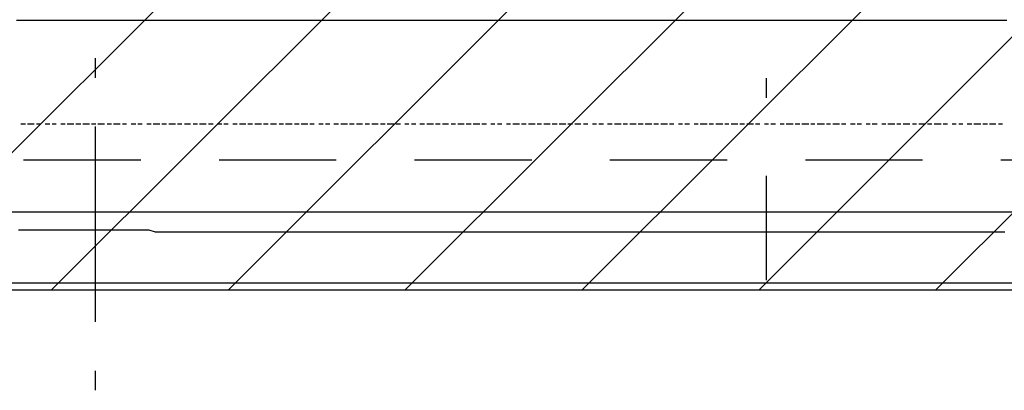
# Model space of a CAD drawing. Extents: x 997 to 109698, y 921 to 94021.
# Tile 333 of 656: x 11553 to 13442, y 44928 to 45640. Entities that reach past the tile are written whole.
import ezdxf

# ---------------------------------------------------------------- set-up
doc = ezdxf.new("R2010")
doc.units = 0
doc.header["$MEASUREMENT"] = 0
for name, color, linetype in [('12', 7, 'CONTINUOUS'), ('28', 7, 'CONTINUOUS'), ('40', 7, 'CONTINUOUS')]:
    doc.layers.add(name, color=color, linetype=linetype)

msp = doc.modelspace()

# ---------------------------------------------------------------- linework, layer by layer
at = {"layer": '12', "color": 5}
for p, q in [((11546.630503, 45638.563401), (11558.630503, 45638.563401)), ((11558.630503, 45638.563401), (11567.630503, 45638.563401)), ((11567.630503, 45638.563401), (11576.630503, 45638.563401)), ((11576.630503, 45638.563401), (11588.630503, 45638.563401)), ((11588.630503, 45638.563401), (11597.630503, 45638.563401)), ((11597.630503, 45638.563401), (11605.630503, 45638.563401)), ((11605.630503, 45638.563401), (11618.630503, 45638.563401)), ((11618.630503, 45638.563401), (11626.630503, 45638.563401)), ((11626.630503, 45638.563401), (11635.630503, 45638.563401)), ((11635.630503, 45638.563401), (11647.630503, 45638.563401)), ((11647.630503, 45638.563401), (11656.630503, 45638.563401)), ((11656.630503, 45638.563401), (11669.630503, 45638.563401)), ((11669.630503, 45638.563401), (11677.630503, 45638.563401)), ((11677.630503, 45638.563401), (11686.630503, 45638.563401)), ((11686.630503, 45638.563401), (11698.630503, 45638.563401)), ((11698.630503, 45638.563401), (11707.630503, 45638.563401)), ((11707.630503, 45638.563401), (11715.630503, 45638.563401)), ((11715.630503, 45638.563401), (11728.630503, 45638.563401)), ((11728.630503, 45638.563401), (11736.630503, 45638.563401)), ((11736.630503, 45638.563401), (11745.630503, 45638.563401)), ((11745.630503, 45638.563401), (11757.630503, 45638.563401)), ((11757.630503, 45638.563401), (11766.630503, 45638.563401)), ((11766.630503, 45638.563401), (11775.630503, 45638.563401)), ((11775.630503, 45638.563401), (11787.630503, 45638.563401)), ((11787.630503, 45638.563401), (11796.630503, 45638.563401)), ((11796.630503, 45638.563401), (11808.630503, 45638.563401)), ((11808.630503, 45638.563401), (11817.630503, 45638.563401)), ((11817.630503, 45638.563401), (11825.630503, 45638.563401)), ((11825.630503, 45638.563401), (11838.630503, 45638.563401)), ((11838.630503, 45638.563401), (11846.630503, 45638.563401)), ((11846.630503, 45638.563401), (11855.630503, 45638.563401)), ((11855.630503, 45638.563401), (11868.630503, 45638.563401)), ((11868.630503, 45638.563401), (11876.630503, 45638.563401)), ((11876.630503, 45638.563401), (11885.630503, 45638.563401)), ((11885.630503, 45638.563401), (11897.630503, 45638.563401)), ((11897.630503, 45638.563401), (11906.630503, 45638.563401)), ((11906.630503, 45638.563401), (11919.630503, 45638.563401)), ((11919.630503, 45638.563401), (11927.630503, 45638.563401)), ((11927.630503, 45638.563401), (11935.630503, 45638.563401)), ((11935.630503, 45638.563401), (11948.630503, 45638.563401)), ((11948.630503, 45638.563401), (11956.630503, 45638.563401)), ((11956.630503, 45638.563401), (11965.630503, 45638.563401)), ((11965.630503, 45638.563401), (11978.630503, 45638.563401)), ((11978.630503, 45638.563401), (11986.630503, 45638.563401)), ((11986.630503, 45638.563401), (11995.630503, 45638.563401)), ((11995.630503, 45638.563401), (12007.630503, 45638.563401)), ((12007.630503, 45638.563401), (12016.630503, 45638.563401)), ((12016.630503, 45638.563401), (12029.630503, 45638.563401)), ((12029.630503, 45638.563401), (12037.630503, 45638.563401)), ((12037.630503, 45638.563401), (12045.630503, 45638.563401)), ((12045.630503, 45638.563401), (12058.630503, 45638.563401)), ((12058.630503, 45638.563401), (12066.630503, 45638.563401)), ((12066.630503, 45638.563401), (12075.630503, 45638.563401)), ((12075.630503, 45638.563401), (12088.630503, 45638.563401)), ((12088.630503, 45638.563401), (12096.630503, 45638.563401)), ((12096.630503, 45638.563401), (12105.630503, 45638.563401)), ((12105.630503, 45638.563401), (12117.630503, 45638.563401)), ((12117.630503, 45638.563401), (12126.630503, 45638.563401)), ((12126.630503, 45638.563401), (12139.630503, 45638.563401)), ((12139.630503, 45638.563401), (12147.630503, 45638.563401)), ((12147.630503, 45638.563401), (12155.630503, 45638.563401)), ((12155.630503, 45638.563401), (12168.630503, 45638.563401)), ((12168.630503, 45638.563401), (12177.630503, 45638.563401)), ((12177.630503, 45638.563401), (12185.630503, 45638.563401)), ((12185.630503, 45638.563401), (12198.630503, 45638.563401)), ((12198.630503, 45638.563401), (12206.630503, 45638.563401)), ((12206.630503, 45638.563401), (12215.630503, 45638.563401)), ((12215.630503, 45638.563401), (12228.630503, 45638.563401)), ((12228.630503, 45638.563401), (12236.630503, 45638.563401)), ((12236.630503, 45638.563401), (12249.630503, 45638.563401)), ((12249.630503, 45638.563401), (12257.630503, 45638.563401)), ((12257.630503, 45638.563401), (12265.630503, 45638.563401)), ((12265.630503, 45638.563401), (12278.630503, 45638.563401)), ((12278.630503, 45638.563401), (12287.630503, 45638.563401)), ((12287.630503, 45638.563401), (12295.630503, 45638.563401)), ((12295.630503, 45638.563401), (12308.630503, 45638.563401)), ((12308.630503, 45638.563401), (12316.630503, 45638.563401)), ((12316.630503, 45638.563401), (12325.630503, 45638.563401)), ((12325.630503, 45638.563401), (12338.630503, 45638.563401)), ((12338.630503, 45638.563401), (12346.630503, 45638.563401)), ((12346.630503, 45638.563401), (12354.630503, 45638.563401)), ((12354.630503, 45638.563401), (12367.630503, 45638.563401)), ((12367.630503, 45638.563401), (12375.630503, 45638.563401)), ((12375.630503, 45638.563401), (12388.630503, 45638.563401)), ((12388.630503, 45638.563401), (12397.630503, 45638.563401)), ((12397.630503, 45638.563401), (12405.630503, 45638.563401)), ((12405.630503, 45638.563401), (12418.630503, 45638.563401)), ((12418.630503, 45638.563401), (12426.630503, 45638.563401)), ((12426.630503, 45638.563401), (12435.630503, 45638.563401)), ((12435.630503, 45638.563401), (12448.630503, 45638.563401)), ((12448.630503, 45638.563401), (12456.630503, 45638.563401)), ((12456.630503, 45638.563401), (12464.630503, 45638.563401)), ((12464.630503, 45638.563401), (12477.630503, 45638.563401)), ((12477.630503, 45638.563401), (12486.630503, 45638.563401)), ((12486.630503, 45638.563401), (12498.630503, 45638.563401)), ((12498.630503, 45638.563401), (12507.630503, 45638.563401)), ((12507.630503, 45638.563401), (12515.630503, 45638.563401)), ((12515.630503, 45638.563401), (12528.630503, 45638.563401)), ((12528.630503, 45638.563401), (12537.630503, 45638.563401)), ((12537.630503, 45638.563401), (12545.630503, 45638.563401)), ((12545.630503, 45638.563401), (12558.630503, 45638.563401)), ((12558.630503, 45638.563401), (12566.630503, 45638.563401)), ((12566.630503, 45638.563401), (12574.630503, 45638.563401)), ((12574.630503, 45638.563401), (12587.630503, 45638.563401)), ((12587.630503, 45638.563401), (12596.630503, 45638.563401)), ((12596.630503, 45638.563401), (12608.630503, 45638.563401)), ((12608.630503, 45638.563401), (12617.630503, 45638.563401)), ((12617.630503, 45638.563401), (12625.630503, 45638.563401)), ((12625.630503, 45638.563401), (12638.630503, 45638.563401)), ((12638.630503, 45638.563401), (12647.630503, 45638.563401)), ((12647.630503, 45638.563401), (12655.630503, 45638.563401)), ((12655.630503, 45638.563401), (12668.630503, 45638.563401)), ((12668.630503, 45638.563401), (12676.630503, 45638.563401)), ((12676.630503, 45638.563401), (12684.630503, 45638.563401)), ((12684.630503, 45638.563401), (12697.630503, 45638.563401)), ((12697.630503, 45638.563401), (12706.630503, 45638.563401)), ((12706.630503, 45638.563401), (12718.630503, 45638.563401)), ((12718.630503, 45638.563401), (12727.630503, 45638.563401)), ((12727.630503, 45638.563401), (12735.630503, 45638.563401)), ((12735.630503, 45638.563401), (12748.630503, 45638.563401)), ((12748.630503, 45638.563401), (12757.630503, 45638.563401)), ((12757.630503, 45638.563401), (12765.630503, 45638.563401)), ((12765.630503, 45638.563401), (12778.630503, 45638.563401)), ((12778.630503, 45638.563401), (12786.630503, 45638.563401)), ((12786.630503, 45638.563401), (12795.630503, 45638.563401)), ((12795.630503, 45638.563401), (12807.630503, 45638.563401)), ((12807.630503, 45638.563401), (12816.630503, 45638.563401)), ((12816.630503, 45638.563401), (12828.630503, 45638.563401)), ((12828.630503, 45638.563401), (12837.630503, 45638.563401)), ((12837.630503, 45638.563401), (12846.630503, 45638.563401)), ((12846.630503, 45638.563401), (12858.630503, 45638.563401)), ((12858.630503, 45638.563401), (12867.630503, 45638.563401)), ((12867.630503, 45638.563401), (12875.630503, 45638.563401)), ((12875.630503, 45638.563401), (12888.630503, 45638.563401)), ((12888.630503, 45638.563401), (12896.630503, 45638.563401)), ((12896.630503, 45638.563401), (12905.630503, 45638.563401)), ((12905.630503, 45638.563401), (12917.630503, 45638.563401)), ((12917.630503, 45638.563401), (12926.630503, 45638.563401)), ((12926.630503, 45638.563401), (12934.630503, 45638.563401)), ((12934.630503, 45638.563401), (12947.630503, 45638.563401)), ((12947.630503, 45638.563401), (12956.630503, 45638.563401)), ((12956.630503, 45638.563401), (12968.630503, 45638.563401)), ((12968.630503, 45638.563401), (12977.630503, 45638.563401)), ((12977.630503, 45638.563401), (12985.630503, 45638.563401)), ((12985.630503, 45638.563401), (12998.630503, 45638.563401)), ((12998.630503, 45638.563401), (13006.630503, 45638.563401)), ((13006.630503, 45638.563401), (13015.630503, 45638.563401)), ((13015.630503, 45638.563401), (13027.630503, 45638.563401)), ((13027.630503, 45638.563401), (13036.630503, 45638.563401)), ((13036.630503, 45638.563401), (13044.630503, 45638.563401)), ((13044.630503, 45638.563401), (13057.630503, 45638.563401)), ((13057.630503, 45638.563401), (13066.630503, 45638.563401)), ((13066.630503, 45638.563401), (13078.630503, 45638.563401)), ((13078.630503, 45638.563401), (13087.630503, 45638.563401)), ((13087.630503, 45638.563401), (13096.630503, 45638.563401)), ((13096.630503, 45638.563401), (13108.630503, 45638.563401)), ((13108.630503, 45638.563401), (13116.630503, 45638.563401)), ((13116.630503, 45638.563401), (13125.630503, 45638.563401)), ((13125.630503, 45638.563401), (13137.630503, 45638.563401)), ((13137.630503, 45638.563401), (13146.630503, 45638.563401)), ((13146.630503, 45638.563401), (13155.630503, 45638.563401)), ((13155.630503, 45638.563401), (13167.630503, 45638.563401)), ((13167.630503, 45638.563401), (13176.630503, 45638.563401)), ((13176.630503, 45638.563401), (13188.630503, 45638.563401)), ((13188.630503, 45638.563401), (13197.630503, 45638.563401)), ((13197.630503, 45638.563401), (13206.630503, 45638.563401)), ((13206.630503, 45638.563401), (13218.630503, 45638.563401)), ((13218.630503, 45638.563401), (13226.630503, 45638.563401)), ((13226.630503, 45638.563401), (13235.630503, 45638.563401)), ((13235.630503, 45638.563401), (13247.630503, 45638.563401)), ((13247.630503, 45638.563401), (13256.630503, 45638.563401)), ((13256.630503, 45638.563401), (13265.630503, 45638.563401)), ((13265.630503, 45638.563401), (13277.630503, 45638.563401)), ((13277.630503, 45638.563401), (13286.630503, 45638.563401)), ((13286.630503, 45638.563401), (13298.630503, 45638.563401)), ((13298.630503, 45638.563401), (13307.630503, 45638.563401)), ((13307.630503, 45638.563401), (13316.630503, 45638.563401)), ((13316.630503, 45638.563401), (13328.630503, 45638.563401)), ((13328.630503, 45638.563401), (13336.630503, 45638.563401)), ((13336.630503, 45638.563401), (13345.630503, 45638.563401)), ((13345.630503, 45638.563401), (13358.630503, 45638.563401)), ((13358.630503, 45638.563401), (13366.630503, 45638.563401)), ((13366.630503, 45638.563401), (13375.630503, 45638.563401)), ((13375.630503, 45638.563401), (13387.630503, 45638.563401)), ((13387.630503, 45638.563401), (13396.630503, 45638.563401)), ((13396.630503, 45638.563401), (13409.630503, 45638.563401)), ((13409.630503, 45638.563401), (13417.630503, 45638.563401)), ((13417.630503, 45638.563401), (13425.630503, 45638.563401)), ((13425.630503, 45638.563401), (13438.630503, 45638.563401)), ((13438.630503, 45638.563401), (13446.630503, 45638.563401)), ((11550.630503, 45236.563401), (11563.630503, 45236.563401)), ((11563.630503, 45236.563401), (11571.630503, 45236.563401)), ((11571.630503, 45236.563401), (11580.630503, 45236.563401)), ((11580.630503, 45236.563401), (11592.630503, 45236.563401)), ((11592.630503, 45236.563401), (11601.630503, 45236.563401)), ((11601.630503, 45236.563401), (11614.630503, 45236.563401)), ((11614.630503, 45236.563401), (11622.630503, 45236.563401)), ((11622.630503, 45236.563401), (11631.630503, 45236.563401)), ((11631.630503, 45236.563401), (11643.630503, 45236.563401)), ((11643.630503, 45236.563401), (11652.630503, 45236.563401)), ((11652.630503, 45236.563401), (11660.630503, 45236.563401)), ((11660.630503, 45236.563401), (11673.630503, 45236.563401)), ((11673.630503, 45236.563401), (11681.630503, 45236.563401)), ((11681.630503, 45236.563401), (11690.630503, 45236.563401)), ((11690.630503, 45236.563401), (11702.630503, 45236.563401)), ((11702.630503, 45236.563401), (11711.630503, 45236.563401)), ((11711.630503, 45236.563401), (11724.630503, 45236.563401)), ((11724.630503, 45236.563401), (11732.630503, 45236.563401)), ((11732.630503, 45236.563401), (11741.630503, 45236.563401)), ((11741.630503, 45236.563401), (11753.630503, 45236.563401)), ((11753.630503, 45236.563401), (11762.630503, 45236.563401)), ((11762.630503, 45236.563401), (11770.630503, 45236.563401)), ((11770.630503, 45236.563401), (11783.630503, 45236.563401)), ((11783.630503, 45236.563401), (11791.630503, 45236.563401)), ((11791.630503, 45236.563401), (11800.630503, 45236.563401)), ((11800.630503, 45236.563401), (11812.630503, 45232.563401)), ((11812.630503, 45232.563401), (11821.630503, 45232.563401)), ((11821.630503, 45232.563401), (11834.630503, 45232.563401)), ((11834.630503, 45232.563401), (11842.630503, 45232.563401)), ((11842.630503, 45232.563401), (11851.630503, 45232.563401)), ((11851.630503, 45232.563401), (11863.630503, 45232.563401)), ((11863.630503, 45232.563401), (11872.630503, 45232.563401)), ((11872.630503, 45232.563401), (11880.630503, 45232.563401)), ((11880.630503, 45232.563401), (11893.630503, 45232.563401)), ((11893.630503, 45232.563401), (11901.630503, 45232.563401)), ((11901.630503, 45232.563401), (11910.630503, 45232.563401)), ((11910.630503, 45232.563401), (11923.630503, 45232.563401)), ((11923.630503, 45232.563401), (11931.630503, 45232.563401)), ((11931.630503, 45232.563401), (11940.630503, 45232.563401)), ((11940.630503, 45232.563401), (11952.630503, 45232.563401)), ((11952.630503, 45232.563401), (11961.630503, 45232.563401)), ((11961.630503, 45232.563401), (11974.630503, 45232.563401)), ((11974.630503, 45232.563401), (11982.630503, 45232.563401)), ((11982.630503, 45232.563401), (11990.630503, 45232.563401)), ((11990.630503, 45232.563401), (12003.630503, 45232.563401)), ((12003.630503, 45232.563401), (12011.630503, 45232.563401)), ((12011.630503, 45232.563401), (12020.630503, 45232.563401)), ((12020.630503, 45232.563401), (12033.630503, 45232.563401)), ((12033.630503, 45232.563401), (12041.630503, 45232.563401)), ((12041.630503, 45232.563401), (12050.630503, 45232.563401)), ((12050.630503, 45232.563401), (12062.630503, 45232.563401)), ((12062.630503, 45232.563401), (12071.630503, 45232.563401)), ((12071.630503, 45232.563401), (12084.630503, 45232.563401)), ((12084.630503, 45232.563401), (12092.630503, 45232.563401)), ((12092.630503, 45232.563401), (12100.630503, 45232.563401)), ((12100.630503, 45232.563401), (12113.630503, 45232.563401)), ((12113.630503, 45232.563401), (12121.630503, 45232.563401)), ((12121.630503, 45232.563401), (12130.630503, 45232.563401)), ((12130.630503, 45232.563401), (12143.630503, 45232.563401)), ((12143.630503, 45232.563401), (12151.630503, 45232.563401)), ((12151.630503, 45232.563401), (12160.630503, 45232.563401)), ((12160.630503, 45232.563401), (12172.630503, 45232.563401)), ((12172.630503, 45232.563401), (12181.630503, 45232.563401)), ((12181.630503, 45232.563401), (12194.630503, 45232.563401)), ((12194.630503, 45232.563401), (12202.630503, 45232.563401)), ((12202.630503, 45232.563401), (12210.630503, 45232.563401)), ((12210.630503, 45232.563401), (12223.630503, 45232.563401)), ((12223.630503, 45232.563401), (12232.630503, 45232.563401)), ((12232.630503, 45232.563401), (12240.630503, 45232.563401)), ((12240.630503, 45232.563401), (12253.630503, 45232.563401)), ((12253.630503, 45232.563401), (12261.630503, 45232.563401)), ((12261.630503, 45232.563401), (12270.630503, 45232.563401)), ((12270.630503, 45232.563401), (12283.630503, 45232.563401)), ((12283.630503, 45232.563401), (12291.630503, 45232.563401)), ((12291.630503, 45232.563401), (12304.630503, 45232.563401)), ((12304.630503, 45232.563401), (12312.630503, 45232.563401)), ((12312.630503, 45232.563401), (12320.630503, 45232.563401)), ((12320.630503, 45232.563401), (12333.630503, 45232.563401)), ((12333.630503, 45232.563401), (12342.630503, 45232.563401)), ((12342.630503, 45232.563401), (12350.630503, 45232.563401)), ((12350.630503, 45232.563401), (12363.630503, 45232.563401)), ((12363.630503, 45232.563401), (12371.630503, 45232.563401)), ((12371.630503, 45232.563401), (12380.630503, 45232.563401)), ((12380.630503, 45232.563401), (12393.630503, 45232.563401)), ((12393.630503, 45232.563401), (12401.630503, 45232.563401)), ((12401.630503, 45232.563401), (12414.630503, 45232.563401)), ((12414.630503, 45232.563401), (12422.630503, 45232.563401)), ((12422.630503, 45232.563401), (12430.630503, 45232.563401)), ((12430.630503, 45232.563401), (12443.630503, 45232.563401)), ((12443.630503, 45232.563401), (12452.630503, 45232.563401)), ((12452.630503, 45232.563401), (12460.630503, 45232.563401)), ((12460.630503, 45232.563401), (12473.630503, 45232.563401)), ((12473.630503, 45232.563401), (12482.630503, 45232.563401)), ((12482.630503, 45232.563401), (12490.630503, 45232.563401)), ((12490.630503, 45232.563401), (12503.630503, 45232.563401)), ((12503.630503, 45232.563401), (12511.630503, 45232.563401)), ((12511.630503, 45232.563401), (12524.630503, 45232.563401)), ((12524.630503, 45232.563401), (12532.630503, 45232.563401)), ((12532.630503, 45232.563401), (12541.630503, 45232.563401)), ((12541.630503, 45232.563401), (12553.630503, 45232.563401)), ((12553.630503, 45232.563401), (12562.630503, 45232.563401)), ((12562.630503, 45232.563401), (12570.630503, 45232.563401)), ((12570.630503, 45232.563401), (12583.630503, 45232.563401)), ((12583.630503, 45232.563401), (12592.630503, 45232.563401)), ((12592.630503, 45232.563401), (12600.630503, 45232.563401)), ((12600.630503, 45232.563401), (12613.630503, 45232.563401)), ((12613.630503, 45232.563401), (12621.630503, 45232.563401)), ((12621.630503, 45232.563401), (12629.630503, 45232.563401)), ((12629.630503, 45232.563401), (12642.630503, 45232.563401)), ((12642.630503, 45232.563401), (12651.630503, 45232.563401)), ((12651.630503, 45232.563401), (12663.630503, 45232.563401)), ((12663.630503, 45232.563401), (12672.630503, 45232.563401)), ((12672.630503, 45232.563401), (12680.630503, 45232.563401)), ((12680.630503, 45232.563401), (12693.630503, 45232.563401)), ((12693.630503, 45232.563401), (12702.630503, 45232.563401)), ((12702.630503, 45232.563401), (12710.630503, 45232.563401)), ((12710.630503, 45232.563401), (12723.630503, 45232.563401)), ((12723.630503, 45232.563401), (12731.630503, 45232.563401)), ((12731.630503, 45232.563401), (12739.630503, 45232.563401)), ((12739.630503, 45232.563401), (12752.630503, 45232.563401)), ((12752.630503, 45232.563401), (12761.630503, 45232.563401)), ((12761.630503, 45232.563401), (12773.630503, 45232.563401)), ((12773.630503, 45232.563401), (12782.630503, 45232.563401)), ((12782.630503, 45232.563401), (12791.630503, 45232.563401)), ((12791.630503, 45232.563401), (12803.630503, 45232.563401)), ((12803.630503, 45232.563401), (12812.630503, 45232.563401)), ((12812.630503, 45232.563401), (12820.630503, 45232.563401)), ((12820.630503, 45232.563401), (12833.630503, 45232.563401)), ((12833.630503, 45232.563401), (12841.630503, 45232.563401)), ((12841.630503, 45232.563401), (12850.630503, 45232.563401)), ((12850.630503, 45232.563401), (12862.630503, 45232.563401)), ((12862.630503, 45232.563401), (12871.630503, 45232.563401)), ((12871.630503, 45232.563401), (12883.630503, 45232.563401)), ((12883.630503, 45232.563401), (12892.630503, 45232.563401)), ((12892.630503, 45232.563401), (12901.630503, 45232.563401)), ((12901.630503, 45232.563401), (12913.630503, 45232.563401)), ((12913.630503, 45232.563401), (12922.630503, 45232.563401)), ((12922.630503, 45232.563401), (12930.630503, 45232.563401)), ((12930.630503, 45232.563401), (12943.630503, 45232.563401)), ((12943.630503, 45232.563401), (12951.630503, 45232.563401)), ((12951.630503, 45232.563401), (12960.630503, 45232.563401)), ((12960.630503, 45232.563401), (12972.630503, 45232.563401)), ((12972.630503, 45232.563401), (12981.630503, 45232.563401)), ((12981.630503, 45232.563401), (12993.630503, 45232.563401)), ((12993.630503, 45232.563401), (13002.630503, 45232.563401)), ((13002.630503, 45232.563401), (13011.630503, 45232.563401)), ((13011.630503, 45232.563401), (13023.630503, 45232.563401)), ((13023.630503, 45232.563401), (13032.630503, 45232.563401)), ((13032.630503, 45232.563401), (13040.630503, 45232.563401)), ((13040.630503, 45232.563401), (13053.630503, 45232.563401)), ((13053.630503, 45232.563401), (13061.630503, 45232.563401)), ((13061.630503, 45232.563401), (13070.630503, 45232.563401)), ((13070.630503, 45232.563401), (13082.630503, 45232.563401)), ((13082.630503, 45232.563401), (13091.630503, 45232.563401)), ((13091.630503, 45232.563401), (13104.630503, 45232.563401)), ((13104.630503, 45232.563401), (13112.630503, 45232.563401)), ((13112.630503, 45232.563401), (13121.630503, 45232.563401)), ((13121.630503, 45232.563401), (13133.630503, 45232.563401)), ((13133.630503, 45232.563401), (13142.630503, 45232.563401)), ((13142.630503, 45232.563401), (13151.630503, 45232.563401)), ((13151.630503, 45232.563401), (13163.630503, 45232.563401)), ((13163.630503, 45232.563401), (13171.630503, 45232.563401)), ((13171.630503, 45232.563401), (13180.630503, 45232.563401)), ((13180.630503, 45232.563401), (13192.630503, 45232.563401)), ((13192.630503, 45232.563401), (13201.630503, 45232.563401)), ((13201.630503, 45232.563401), (13210.630503, 45232.563401)), ((13210.630503, 45232.563401), (13222.630503, 45232.563401)), ((13222.630503, 45232.563401), (13231.630503, 45232.563401)), ((13231.630503, 45232.563401), (13243.630503, 45232.563401)), ((13243.630503, 45232.563401), (13252.630503, 45232.563401)), ((13252.630503, 45232.563401), (13260.630503, 45232.563401)), ((13260.630503, 45232.563401), (13273.630503, 45232.563401)), ((13273.630503, 45232.563401), (13281.630503, 45232.563401)), ((13281.630503, 45232.563401), (13290.630503, 45232.563401)), ((13290.630503, 45232.563401), (13302.630503, 45232.563401)), ((13302.630503, 45232.563401), (13311.630503, 45232.563401)), ((13311.630503, 45232.563401), (13320.630503, 45232.563401)), ((13320.630503, 45232.563401), (13332.630503, 45232.563401)), ((13332.630503, 45232.563401), (13341.630503, 45232.563401)), ((13341.630503, 45232.563401), (13349.630503, 45232.563401)), ((13349.630503, 45232.563401), (13362.630503, 45232.563401)), ((13362.630503, 45232.563401), (13370.630503, 45232.563401)), ((13370.630503, 45232.563401), (13379.630503, 45232.563401)), ((13379.630503, 45232.563401), (13391.630503, 45232.563401)), ((13391.630503, 45232.563401), (13400.630503, 45232.563401)), ((13400.630503, 45232.563401), (13413.630503, 45232.563401)), ((13413.630503, 45232.563401), (13421.630503, 45232.563401)), ((13421.630503, 45232.563401), (13430.630503, 45232.563401)), ((13430.630503, 45232.563401), (13442.630503, 45232.563401))]:
    msp.add_line(p, q, dxfattribs=at)
at = {"layer": '12', "color": 1}
for p, q in [((11554.630503, 45439.563401), (11563.630503, 45439.563401)), ((11567.630503, 45439.563401), (11580.630503, 45439.563401)), ((11584.630503, 45439.563401), (11592.630503, 45439.563401)), ((11601.630503, 45439.563401), (11610.630503, 45439.563401)), ((11614.630503, 45439.563401), (11622.630503, 45439.563401)), ((11631.630503, 45439.563401), (11639.630503, 45439.563401)), ((11643.630503, 45439.563401), (11656.630503, 45439.563401)), ((11660.630503, 45439.563401), (11669.630503, 45439.563401)), ((11673.630503, 45439.563401), (11686.630503, 45439.563401)), ((11690.630503, 45439.563401), (11698.630503, 45439.563401)), ((11702.630503, 45439.563401), (11715.630503, 45439.563401)), ((11720.630503, 45439.563401), (11728.630503, 45439.563401)), ((11732.630503, 45439.563401), (11745.630503, 45439.563401)), ((11749.630503, 45439.563401), (11757.630503, 45439.563401)), ((11766.630503, 45439.563401), (11775.630503, 45439.563401)), ((11779.630503, 45439.563401), (11787.630503, 45439.563401)), ((11796.630503, 45439.563401), (11804.630503, 45439.563401)), ((11808.630503, 45439.563401), (11821.630503, 45439.563401)), ((11825.630503, 45439.563401), (11834.630503, 45439.563401)), ((11838.630503, 45439.563401), (11851.630503, 45439.563401)), ((11855.630503, 45439.563401), (11863.630503, 45439.563401)), ((11868.630503, 45439.563401), (11880.630503, 45439.563401)), ((11885.630503, 45439.563401), (11893.630503, 45439.563401)), ((11897.630503, 45439.563401), (11910.630503, 45439.563401)), ((11914.630503, 45439.563401), (11923.630503, 45439.563401)), ((11931.630503, 45439.563401), (11940.630503, 45439.563401)), ((11944.630503, 45439.563401), (11952.630503, 45439.563401)), ((11961.630503, 45439.563401), (11969.630503, 45439.563401)), ((11974.630503, 45439.563401), (11986.630503, 45439.563401)), ((11990.630503, 45439.563401), (11999.630503, 45439.563401)), ((12003.630503, 45439.563401), (12016.630503, 45439.563401)), ((12020.630503, 45439.563401), (12029.630503, 45439.563401)), ((12033.630503, 45439.563401), (12045.630503, 45439.563401)), ((12050.630503, 45439.563401), (12058.630503, 45439.563401)), ((12062.630503, 45439.563401), (12075.630503, 45439.563401)), ((12079.630503, 45439.563401), (12088.630503, 45439.563401)), ((12092.630503, 45439.563401), (12105.630503, 45439.563401)), ((12109.630503, 45439.563401), (12117.630503, 45439.563401)), ((12126.630503, 45439.563401), (12134.630503, 45439.563401)), ((12139.630503, 45439.563401), (12147.630503, 45439.563401)), ((12155.630503, 45439.563401), (12164.630503, 45439.563401)), ((12168.630503, 45439.563401), (12181.630503, 45439.563401)), ((12185.630503, 45439.563401), (12194.630503, 45439.563401)), ((12198.630503, 45439.563401), (12210.630503, 45439.563401)), ((12215.630503, 45439.563401), (12223.630503, 45439.563401)), ((12228.630503, 45439.563401), (12240.630503, 45439.563401)), ((12244.630503, 45439.563401), (12253.630503, 45439.563401)), ((12257.630503, 45439.563401), (12270.630503, 45439.563401)), ((12274.630503, 45439.563401), (12283.630503, 45439.563401)), ((12291.630503, 45439.563401), (12299.630503, 45439.563401)), ((12304.630503, 45439.563401), (12312.630503, 45439.563401)), ((12320.630503, 45439.563401), (12329.630503, 45439.563401)), ((12333.630503, 45439.563401), (12346.630503, 45439.563401)), ((12350.630503, 45439.563401), (12359.630503, 45439.563401)), ((12363.630503, 45439.563401), (12375.630503, 45439.563401)), ((12380.630503, 45439.563401), (12388.630503, 45439.563401)), ((12393.630503, 45439.563401), (12405.630503, 45439.563401)), ((12409.630503, 45439.563401), (12418.630503, 45439.563401)), ((12422.630503, 45439.563401), (12435.630503, 45439.563401)), ((12439.630503, 45439.563401), (12448.630503, 45439.563401)), ((12456.630503, 45439.563401), (12464.630503, 45439.563401)), ((12469.630503, 45439.563401), (12477.630503, 45439.563401)), ((12486.630503, 45439.563401), (12494.630503, 45439.563401)), ((12498.630503, 45439.563401), (12511.630503, 45439.563401)), ((12515.630503, 45439.563401), (12524.630503, 45439.563401)), ((12528.630503, 45439.563401), (12541.630503, 45439.563401)), ((12545.630503, 45439.563401), (12553.630503, 45439.563401)), ((12558.630503, 45439.563401), (12570.630503, 45439.563401)), ((12574.630503, 45439.563401), (12583.630503, 45439.563401)), ((12587.630503, 45439.563401), (12600.630503, 45439.563401)), ((12604.630503, 45439.563401), (12613.630503, 45439.563401)), ((12617.630503, 45439.563401), (12629.630503, 45439.563401)), ((12634.630503, 45439.563401), (12642.630503, 45439.563401)), ((12651.630503, 45439.563401), (12659.630503, 45439.563401)), ((12663.630503, 45439.563401), (12672.630503, 45439.563401)), ((12680.630503, 45439.563401), (12689.630503, 45439.563401)), ((12693.630503, 45439.563401), (12706.630503, 45439.563401)), ((12710.630503, 45439.563401), (12718.630503, 45439.563401)), ((12723.630503, 45439.563401), (12735.630503, 45439.563401)), ((12739.630503, 45439.563401), (12748.630503, 45439.563401)), ((12752.630503, 45439.563401), (12765.630503, 45439.563401)), ((12769.630503, 45439.563401), (12778.630503, 45439.563401)), ((12782.630503, 45439.563401), (12795.630503, 45439.563401)), ((12799.630503, 45439.563401), (12807.630503, 45439.563401)), ((12816.630503, 45439.563401), (12824.630503, 45439.563401)), ((12828.630503, 45439.563401), (12837.630503, 45439.563401)), ((12846.630503, 45439.563401), (12854.630503, 45439.563401)), ((12858.630503, 45439.563401), (12871.630503, 45439.563401)), ((12875.630503, 45439.563401), (12883.630503, 45439.563401)), ((12888.630503, 45439.563401), (12901.630503, 45439.563401)), ((12905.630503, 45439.563401), (12913.630503, 45439.563401)), ((12917.630503, 45439.563401), (12930.630503, 45439.563401)), ((12934.630503, 45439.563401), (12943.630503, 45439.563401)), ((12947.630503, 45439.563401), (12960.630503, 45439.563401)), ((12964.630503, 45439.563401), (12972.630503, 45439.563401)), ((12981.630503, 45439.563401), (12989.630503, 45439.563401)), ((12993.630503, 45439.563401), (13002.630503, 45439.563401)), ((13011.630503, 45439.563401), (13019.630503, 45439.563401)), ((13023.630503, 45439.563401), (13036.630503, 45439.563401)), ((13040.630503, 45439.563401), (13049.630503, 45439.563401)), ((13053.630503, 45439.563401), (13066.630503, 45439.563401)), ((13070.630503, 45439.563401), (13078.630503, 45439.563401)), ((13082.630503, 45439.563401), (13096.630503, 45439.563401)), ((13100.630503, 45439.563401), (13108.630503, 45439.563401)), ((13112.630503, 45439.563401), (13125.630503, 45439.563401)), ((13129.630503, 45439.563401), (13137.630503, 45439.563401)), ((13146.630503, 45439.563401), (13155.630503, 45439.563401)), ((13159.630503, 45439.563401), (13167.630503, 45439.563401)), ((13176.630503, 45439.563401), (13184.630503, 45439.563401)), ((13188.630503, 45439.563401), (13197.630503, 45439.563401)), ((13206.630503, 45439.563401), (13214.630503, 45439.563401)), ((13218.630503, 45439.563401), (13231.630503, 45439.563401)), ((13235.630503, 45439.563401), (13243.630503, 45439.563401)), ((13247.630503, 45439.563401), (13260.630503, 45439.563401)), ((13265.630503, 45439.563401), (13273.630503, 45439.563401)), ((13277.630503, 45439.563401), (13290.630503, 45439.563401)), ((13294.630503, 45439.563401), (13302.630503, 45439.563401)), ((13307.630503, 45439.563401), (13320.630503, 45439.563401)), ((13324.630503, 45439.563401), (13332.630503, 45439.563401)), ((13341.630503, 45439.563401), (13349.630503, 45439.563401)), ((13354.630503, 45439.563401), (13362.630503, 45439.563401)), ((13370.630503, 45439.563401), (13379.630503, 45439.563401)), ((13383.630503, 45439.563401), (13396.630503, 45439.563401)), ((13400.630503, 45439.563401), (13409.630503, 45439.563401)), ((13413.630503, 45439.563401), (13425.630503, 45439.563401)), ((13430.630503, 45439.563401), (13438.630503, 45439.563401))]:
    msp.add_line(p, q, dxfattribs=at)
at = {"layer": '12', "color": 24}
for p, q in [((11560.136202, 45370.953237), (11785.136202, 45370.953237)), ((11935.136202, 45370.953237), (12160.136202, 45370.953237)), ((12310.136202, 45370.953237), (12535.136202, 45370.953237)), ((12685.136202, 45370.953237), (12910.136202, 45370.953237)), ((13060.136202, 45370.953237), (13285.136202, 45370.953237)), ((13435.136202, 45370.953237), (13660.136202, 45370.953237)), ((7522.636198, 45270.953237), (15072.636205, 45270.953237))]:
    msp.add_line(p, q, dxfattribs=at)
at = {"layer": '12', "color": 44}
msp.add_line((7653.623868, 45134.563401), (13849.630503, 45134.563401), dxfattribs=at)
at = {"layer": '28', "color": 2}
for p, q in [((11273.570726, 45120.658275), (24838.867688, 58685.955237)), ((11612.981981, 45120.658275), (25178.278943, 58685.955237)), ((11952.393236, 45120.658275), (25517.690198, 58685.955237)), ((12291.80449, 45120.658275), (25857.101453, 58685.955237)), ((12631.215745, 45120.658275), (26196.512708, 58685.955237)), ((12970.627, 45120.658275), (26535.923963, 58685.955237)), ((13310.038255, 45120.658275), (26875.335218, 58685.955237))]:
    msp.add_line(p, q, dxfattribs=at)
at = {"layer": '28', "color": 4, "linetype": 'Continuous'}
msp.add_line((12985.630503, 45489.813401), (12985.630503, 45527.313401), dxfattribs=at)
at = {"layer": '28', "color": 4}
msp.add_line((12985.630503, 45139.563401), (12985.630503, 45339.813401), dxfattribs=at)
at = {"layer": '40', "color": 8, "linetype": 'Continuous'}
for p, q in [((11697.636205, 45565.954238), (11697.636205, 45528.454238)), ((11697.636205, 45434.704238), (11697.636205, 45059.704238)), ((13472.636205, 45120.658275), (6572.636205, 45120.658275)), ((11697.636205, 44965.954238), (11697.636205, 44928.454238))]:
    msp.add_line(p, q, dxfattribs=at)

doc.saveas('drawing.dxf')
